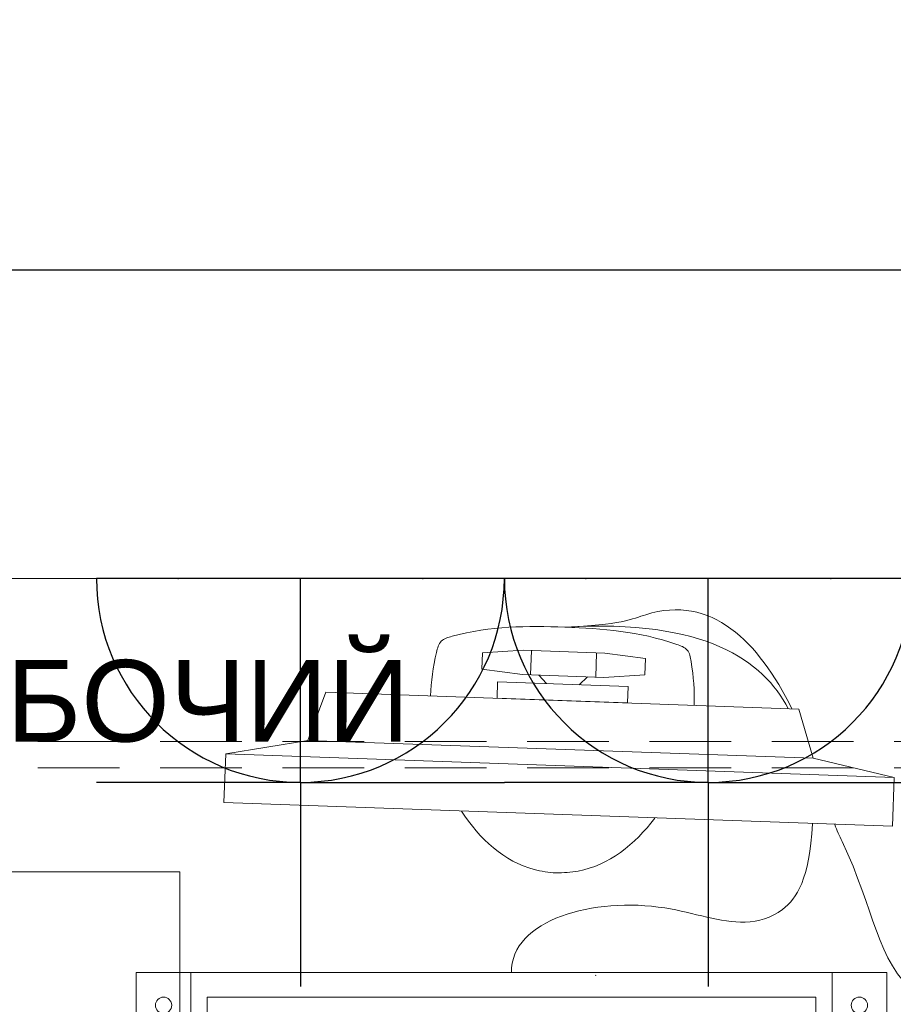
# Model space of a CAD drawing. Header units: millimetres. Extents: x -714384 to 30604203, y -92609 to 65084.
# Tile 577 of 656: x -37919 to -37384, y 17706 to 18310. Entities that reach past the tile are written whole.
import ezdxf
from ezdxf import colors
from ezdxf.entities.mleader import LeaderData, LeaderLine
from ezdxf.math import Vec2, Vec3

# ---------------------------------------------------------------- set-up
doc = ezdxf.new("R2010")
doc.units = ezdxf.units.MM
doc.linetypes.add('( Hidden )', pattern=[0.375, 0.25, -0.125])
doc.layers.get('0').update_dxf_attribs({"lineweight": 0})
doc.layers.get('Defpoints').update_dxf_attribs({"color": 30})
doc.layers.add('00_АР_Подложка', color=7, linetype='Continuous', lineweight=0, true_color=0x9b9292)
doc.layers.add('1. ПОДЛОЖКА', color=7, linetype='Continuous', lineweight=0, true_color=0x9b9292)
doc.layers.add('06_АР_Мебель', color=4, linetype='Continuous', lineweight=9)
doc.layers.add('17_АР_Текст', color=235, linetype='Continuous', lineweight=0)
doc.layers.add('ЭОМ', color=7, linetype='Continuous')
doc.styles.add('_ТЕКСТОВЫЙ', font='arial.ttf', dxfattribs={"width": 0.8})
doc.styles.get("Standard").update_dxf_attribs({"font": 'arial.ttf'})

# ---------------------------------------------------------------- blocks, each defined once
blk = doc.blocks.new('_Dot')
at = {"color": 0, "linetype": 'ByBlock', "lineweight": -2}
blk.add_line((-0.5, 0), (-1, 0), dxfattribs=at)
at = {"color": 0, "linetype": 'ByBlock', "const_width": 0.5}
blk.add_lwpolyline([(-0.25, 0, 1), (0.25, 0, 1)], format="xyb", close=True, dxfattribs=at)
blk = doc.blocks.new('Компьютер')
at = {"layer": '00_АР_Подложка', "lineweight": 0}
for p, q in [((-76.43, 195.2), (-76.44, 185.2)), ((-76.43, 195.2), (-51.43, 197.69)), ((-51.43, 197.69), (-1.43, 197.66)), ((-46.44, 182.69), (-46.43, 197.69)), ((-6.43, 197.66), (-6.44, 182.66)), ((23.57, 195.14), (-1.43, 197.66)), ((23.57, 195.14), (23.56, 185.14)), ((-76.44, 185.2), (-51.44, 182.69)), ((-1.44, 182.66), (-51.44, 182.69)), ((-36.44, 177.68), (-41.44, 182.68)), ((-16.44, 177.67), (-11.44, 182.66)), ((23.56, 185.14), (-1.44, 182.66)), ((-66.45, 167.7), (-66.44, 177.7)), ((-66.44, 177.7), (13.56, 177.65)), ((13.56, 177.65), (13.55, 167.65)), ((-171.45, 167.76), (-181.47, 137.76)), ((118.55, 167.59), (-171.45, 167.76)), ((13.55, 167.65), (-66.45, 167.7)), ((118.55, 167.59), (128.47, 137.76)), ((-181.47, 137.76), (-231.47, 127.79)), ((-181.47, 137.76), (128.47, 137.76)), ((128.47, 137.76), (178.53, 127.79)), ((-231.49, 97.79), (-231.47, 127.79)), ((-231.47, 127.79), (178.53, 127.79)), ((178.53, 127.79), (178.51, 97.79)), ((-231.49, 97.79), (178.51, 97.79)), ((-281.52, -8.22), (178.19, 8.05)), ((144.71, 6.87), (151.79, -193.01)), ((178.19, 8.05), (185.27, -191.82)), ((-274.45, -208.09), (-281.52, -8.22)), ((-248.04, -7.03), (-240.97, -206.91)), ((-237.52, -21.67), (135.25, -8.48)), ((135.25, -8.48), (139.11, -117.41)), ((-233.66, -130.6), (-237.52, -21.67))]:
    blk.add_line(p, q, dxfattribs=at)
for centre, radius in [((0, 0), 0.1), ((162.16, -12.53), 5), ((-264.07, -27.61), 5)]:
    blk.add_circle(centre, radius, dxfattribs=at)
for points, knots in [([(114.42, 167.59), (92.32, 208.17), (56.84, 241.59), (7.11, 215.01), (-26.42, 212.67)], [301.145323, 301.145323, 301.145323, 301.145323, 415.407088, 437.556664, 437.556664, 437.556664, 437.556664]), ([(-26.42, 212.67), (-49.56, 212.69), (-74.07, 211.72), (-102.85, 202.23), (-106.02, 187.95), (-107.25, 176.46), (-107.33, 167.72)], [0, 0, 0, 0, 69.399914, 76.624177, 84.122224, 109.95105, 109.95105, 109.95105, 109.95105]), ([(-26.42, 212.67), (-3.29, 212.66), (21.22, 211.67), (49.99, 202.14), (53.14, 187.85), (54.37, 176.37), (54.44, 167.63)], [0, 0, 0, 0, 69.399914, 76.624177, 84.122224, 109.95105, 109.95105, 109.95105, 109.95105]), ([(-85.74, 97.71), (-74.22, 81.22), (-54.63, 64.43), (-31.04, 62.16), (-26.51, 61.95)], [183.033033, 183.033033, 183.033033, 183.033033, 239.928901, 253.488029, 253.488029, 253.488029, 253.488029]), ([(-51.66, -0.08), (-53.29, 32.49), (17.85, 54.71), (84.3, 31.82), (115.93, 42.23), (128.7, 63.32), (129.53, 97.58)], [0, 0, 0, 0, 111.099215, 156.303039, 180.580053, 211.421886, 211.421886, 211.421886, 211.421886]), ([(32.76, 97.64), (21.22, 81.16), (1.61, 64.39), (-21.98, 62.16), (-26.51, 61.95)], [183.033033, 183.033033, 183.033033, 183.033033, 239.928901, 253.488029, 253.488029, 253.488029, 253.488029]), ([(259.16, -115.85), (259.16, -115.85), (273.46, -32.39), (172.86, -9.92), (169.34, 49), (144.35, 94.2), (143.26, 97.57)], [0, 0, 0, 0, 49.29571, 130.063652, 232.751106, 241.185472, 241.185472, 241.185472, 241.185472])]:
    blk.add_open_spline(points, degree=3, knots=knots, dxfattribs=at)
blk.add_open_spline([(112.12, 167.59), (95.68, 196.63), (59.67, 220.75), (-26.42, 212.67)], degree=3, dxfattribs=at)
at = {"layer": '06_АР_Мебель', "lineweight": 0}
for p, q in [((-76.43, 195.2), (-76.44, 185.2)), ((-76.43, 195.2), (-51.43, 197.69)), ((-51.43, 197.69), (-1.43, 197.66)), ((-46.44, 182.69), (-46.43, 197.69)), ((-6.43, 197.66), (-6.44, 182.66)), ((23.57, 195.14), (-1.43, 197.66)), ((23.57, 195.14), (23.56, 185.14)), ((-76.44, 185.2), (-51.44, 182.69)), ((-1.44, 182.66), (-51.44, 182.69)), ((-36.44, 177.68), (-41.44, 182.68)), ((-16.44, 177.67), (-11.44, 182.66)), ((23.56, 185.14), (-1.44, 182.66)), ((-66.45, 167.7), (-66.44, 177.7)), ((-66.44, 177.7), (13.56, 177.65)), ((13.56, 177.65), (13.55, 167.65)), ((-171.45, 167.76), (-181.47, 137.76)), ((118.55, 167.59), (-171.45, 167.76)), ((13.55, 167.65), (-66.45, 167.7)), ((118.55, 167.59), (128.47, 137.76)), ((-181.47, 137.76), (-231.47, 127.79)), ((-181.47, 137.76), (128.47, 137.76)), ((128.47, 137.76), (178.53, 127.79)), ((-231.49, 97.79), (-231.47, 127.79)), ((-231.47, 127.79), (178.53, 127.79)), ((178.53, 127.79), (178.51, 97.79)), ((-231.49, 97.79), (178.51, 97.79)), ((-281.52, -8.22), (178.19, 8.05)), ((144.71, 6.87), (151.79, -193.01)), ((178.19, 8.05), (185.27, -191.82)), ((-274.45, -208.09), (-281.52, -8.22)), ((-248.04, -7.03), (-240.97, -206.91)), ((-237.52, -21.67), (135.25, -8.48)), ((135.25, -8.48), (139.11, -117.41)), ((-233.66, -130.6), (-237.52, -21.67))]:
    blk.add_line(p, q, dxfattribs=at)
for centre, radius in [((0, 0), 0.1), ((162.16, -12.53), 5), ((-264.07, -27.61), 5)]:
    blk.add_circle(centre, radius, dxfattribs=at)
for points, knots in [([(114.42, 167.59), (92.32, 208.17), (56.84, 241.59), (7.11, 215.01), (-26.42, 212.67)], [301.145323, 301.145323, 301.145323, 301.145323, 415.407088, 437.556664, 437.556664, 437.556664, 437.556664]), ([(-26.42, 212.67), (-49.56, 212.69), (-74.07, 211.72), (-102.85, 202.23), (-106.02, 187.95), (-107.25, 176.46), (-107.33, 167.72)], [0, 0, 0, 0, 69.399914, 76.624177, 84.122224, 109.95105, 109.95105, 109.95105, 109.95105]), ([(-26.42, 212.67), (-3.29, 212.66), (21.22, 211.67), (49.99, 202.14), (53.14, 187.85), (54.37, 176.37), (54.44, 167.63)], [0, 0, 0, 0, 69.399914, 76.624177, 84.122224, 109.95105, 109.95105, 109.95105, 109.95105]), ([(-85.74, 97.71), (-74.22, 81.22), (-54.63, 64.43), (-31.04, 62.16), (-26.51, 61.95)], [183.033033, 183.033033, 183.033033, 183.033033, 239.928901, 253.488029, 253.488029, 253.488029, 253.488029]), ([(-51.66, -0.08), (-53.29, 32.49), (17.85, 54.71), (84.3, 31.82), (115.93, 42.23), (128.7, 63.32), (129.53, 97.58)], [0, 0, 0, 0, 111.099215, 156.303039, 180.580053, 211.421886, 211.421886, 211.421886, 211.421886]), ([(32.76, 97.64), (21.22, 81.16), (1.61, 64.39), (-21.98, 62.16), (-26.51, 61.95)], [183.033033, 183.033033, 183.033033, 183.033033, 239.928901, 253.488029, 253.488029, 253.488029, 253.488029]), ([(259.16, -115.85), (259.16, -115.85), (273.46, -32.39), (172.86, -9.92), (169.34, 49), (144.35, 94.2), (143.26, 97.57)], [0, 0, 0, 0, 49.29571, 130.063652, 232.751106, 241.185472, 241.185472, 241.185472, 241.185472])]:
    blk.add_open_spline(points, degree=3, knots=knots, dxfattribs=at)
blk.add_open_spline([(112.12, 167.59), (95.68, 196.63), (59.67, 220.75), (-26.42, 212.67)], degree=3, dxfattribs=at)
blk = doc.blocks.new('Тумба подкатная LIGHT')
at = {"layer": '06_АР_Мебель', "linetype": 'Continuous'}
for p, q in [((0, 0), (0, 500)), ((0, 500), (430, 500)), ((430, 500), (430, 0)), ((430, 0), (0, 0)), ((155, -15), (275, -15)), ((155, -25), (155, -15)), ((275, -25), (275, -15)), ((275, -25), (155, -25)), ((115, -40), (315, -40)), ((115, -40), (215, -60)), ((215, -60), (315, -40))]:
    blk.add_line(p, q, dxfattribs=at)
at = {"flags": 1}
for tag, p in [('КОД_ОБОРУДОВАНИЯ', (57.28, 679.08)), ('ДОП_ИНФОРМАЦИЯ', (57.28, 626.93)), ('ДОГОВОР', (489.13, 518.24))]:
    blk.add_attdef(tag, p, '', height=25, dxfattribs=at)
at = {"layer": '06_АР_Мебель', "linetype": 'Continuous', "insert": (50, 488.97), "char_height": 25, "attachment_point": 1}
blk.add_mtext_dynamic_manual_height_columns('{\\C7;ТУМБА\\PПОДКАТНАЯ}', width=263.3911, gutter_width=12.5, heights=[0], dxfattribs=at)
blk = doc.blocks.new('Стол рабочий 1400')
at = {"layer": '06_АР_Мебель'}
blk.add_line((0, 0), (1400, 0), dxfattribs=at)
at = {"layer": '06_АР_Мебель', "linetype": '( Hidden )', "ltscale": 200}
for p, q in [((0, -100), (1400, -100)), ((0, -116), (1400, -116))]:
    blk.add_line(p, q, dxfattribs=at)
at = {"flags": 1}
for tag, p in [('КОД_ОБОРУДОВАНИЯ', (996.43, 81.86)), ('ДОП_ИНФОРМАЦИЯ', (996.43, 29.71)), ('ДОГОВОР', (850.58, -42.76))]:
    blk.add_attdef(tag, p, '', height=25, dxfattribs=at)
at = {"layer": '06_АР_Мебель', "insert": (50, -50), "char_height": 50, "attachment_point": 1}
blk.add_mtext_dynamic_manual_height_columns('{\\C7;СТОЛ РАБОЧИЙ\\P1400}', width=753.4507, gutter_width=12.5, heights=[0], dxfattribs=at)
blk = doc.blocks.new('A$C723C25D3')
at = {"layer": 'ЭОМ', "color": 240, "linetype": 'Continuous', "lineweight": 30, "true_color": 0xed1f24}
for p, q in [((-125, 125), (-125, 250)), ((-125, 125), (-250, 125)), ((-125, 125), (0, 125)), ((-125, 125), (-125, 0)), ((-250, 0), (0, 0))]:
    blk.add_line(p, q, dxfattribs=at)
blk.add_arc((-125, 0), 125, 0, 180, dxfattribs=at)
for p in [(-200, 0), (-50, 0)]:
    blk.add_point(p, dxfattribs=at)
blk = doc.blocks.new('*U241')
at = {"layer": '1. ПОДЛОЖКА'}
blk.add_lwpolyline([(0, 0), (1400, 0), (1400, -700), (0, -700)], close=True, dxfattribs=at)
blk.add_blockref('Стол рабочий 1400', (0, 0))
at = {"color": 7, "linetype": 'Continuous'}
blk.add_blockref('Тумба подкатная LIGHT', (32, -679.76), dxfattribs=at)
at = {"layer": '06_АР_Мебель', "rotation": 357.9733182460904}
blk.add_blockref('Компьютер', (716.99, -243.34), dxfattribs=at)
at = {"layer": 'ЭОМ', "lineweight": 15, "rotation": 180}
for p in [(411, 0), (661, 0)]:
    blk.add_blockref('A$C723C25D3', p, dxfattribs=at)

msp = doc.modelspace()

# ---------------------------------------------------------------- linework, layer by layer
at = {"layer": 'Defpoints'}
msp.add_lwpolyline([(-34611, 18155.99), (-38475.98, 18155.99), (-38475.98, 15586.46), (-34611, 15586.46)], close=True, dxfattribs=at)

# ---------------------------------------------------------------- block references
msp.add_blockref('*U241', (-38283.03, 17967.11))

# ---------------------------------------------------------------- leaders
at = {"layer": '17_АР_Текст', "lineweight": 18}
ml = msp.add_multileader_mtext('Standard', dxfattribs=at)
ml.set_content('Клиентский зал {\\L0,0}', color=256, style='_ТЕКСТОВЫЙ')
ml.set_leader_properties(lineweight=0)
ml.set_arrow_properties(name='DOT')
ml.build(insert=Vec2(0, 0))
ml.multileader.update_dxf_attribs({"text_left_attachment_type": 6, "text_right_attachment_type": 6, "dogleg_length": 0.36, "arrow_head_size": 50, "scale": 100})
ctx = ml.context
ctx.base_point, ctx.scale, ctx.char_height, ctx.arrow_head_size, ctx.landing_gap_size, ctx.plane_origin = Vec3(-37947.64, 48659.49), 100, 250, 50, 100, Vec3(-30901.1, 52193.22)
ctx.left_attachment, ctx.right_attachment, ctx.attachment_type = 6, 6, 2
notes = []
notes.append((ctx, [(0, (0, 0, 0), (0, 0), (1, 0), 1, [])]))
ctx.mtext.insert, ctx.mtext.width, ctx.mtext.defined_height, ctx.mtext.flow_direction = Vec3(-37847.64, 48959.49), 2751.8282, 815.52, 5
at = {"layer": '17_АР_Текст', "color": 1, "lineweight": 18}
ml = msp.add_multileader_mtext('Standard', dxfattribs=at)
ml.set_content('{\\C1;Карманы для бланков только в СОПС}', color=1, style='_ТЕКСТОВЫЙ')
ml.set_leader_properties(lineweight=0)
ml.set_arrow_properties(name='DOT')
ml.build(insert=Vec2(0, 0))
ml.multileader.update_dxf_attribs({"text_left_attachment_type": 6, "text_right_attachment_type": 6, "dogleg_length": 0.36, "arrow_head_size": 50, "scale": 100})
ctx = ml.context
ctx.base_point, ctx.scale, ctx.char_height, ctx.arrow_head_size, ctx.landing_gap_size, ctx.plane_origin = Vec3(-29314.52, 48068.19), 100, 100, 50, 100, Vec3(-25566.86, 52909.06)
ctx.left_attachment, ctx.right_attachment, ctx.text_align_type, ctx.attachment_type = 6, 6, 1, 2
notes.append((ctx, [(0, (0, 0, 0), (0, 0), (1, 0), 1, [])]))
ctx.mtext.insert, ctx.mtext.width, ctx.mtext.defined_height, ctx.mtext.alignment, ctx.mtext.flow_direction = Vec3(-27210.56, 48368.19), 4035.2378, 815.52, 2, 5
ml = msp.add_multileader_mtext('Standard', dxfattribs=at)
ml.set_content('{\\fCalibri|b0|i0|c204|p34;\\H0.91667x;\\LКарманы для бланков\\l - СОПС, крепятся на стол МГН и стол для ЦСУ (1400 мм.);\\P\\LИнформ. Стенд А4 на 8 карманов\\l - ГОПС/СОПС, крепится по старым правилам, при отсутствии возможности крепления особенно в СОПСах (отсутствие свободного места на стене или нехватка стены по длине - размещается папка с информацией на столе МГН или столе для ЦСУ).\\P\\LРекламно_информационный стенд\\l - ГОПС/СОПС размещается в клиентском зале, также возможно размещение в тамбуре при условии хорошей освещенности и при условии открывания двери стенд будет виден более чем на 50%. Также стенд должен находиться в прямой видимости для клиентов и ничем не загораживаться.}', color=1, style='_ТЕКСТОВЫЙ')
ml.set_leader_properties(lineweight=0)
ml.set_arrow_properties(name='DOT')
ml.build(insert=Vec2(0, 0))
ml.multileader.update_dxf_attribs({"text_left_attachment_type": 6, "text_right_attachment_type": 6, "dogleg_length": 0.36, "arrow_head_size": 50, "scale": 100})
ctx = ml.context
ctx.base_point, ctx.scale, ctx.char_height, ctx.arrow_head_size, ctx.landing_gap_size, ctx.plane_origin = Vec3(-27020.92, 45459.44), 100, 100, 50, 100, Vec3(-22944.22, 54969.07)
ctx.left_attachment, ctx.right_attachment, ctx.text_align_type, ctx.attachment_type = 6, 6, 1, 2
notes.append((ctx, [(0, (0, 0, 0), (0, 0), (1, 0), 1, [])]))
ctx.mtext.insert, ctx.mtext.width, ctx.mtext.defined_height, ctx.mtext.alignment, ctx.mtext.flow_direction = Vec3(-24919.4, 45773.6), 2892.94, 2008.72, 2, 5
at = {"layer": '17_АР_Текст', "lineweight": 18}
ml = msp.add_multileader_mtext('Standard', dxfattribs=at)
ml.set_content('{\\C1;Существующие стеллажи МАГНИТ}', color=256, style='_ТЕКСТОВЫЙ')
ml.set_leader_properties(lineweight=0)
ml.set_arrow_properties(name='DOT')
ml.build(insert=Vec2(0, 0))
ml.multileader.update_dxf_attribs({"text_left_attachment_type": 6, "text_right_attachment_type": 6, "dogleg_length": 0.36, "arrow_head_size": 50, "scale": 100})
ctx = ml.context
ctx.base_point, ctx.scale, ctx.char_height, ctx.arrow_head_size, ctx.landing_gap_size, ctx.plane_origin = Vec3(-41726.39, 27217.83), 100, 200, 50, 100, Vec3(-34899.43, 31320.11)
ctx.left_attachment, ctx.right_attachment, ctx.attachment_type = 6, 6, 2
notes.append((ctx, [(0, (0, 0, 0), (0, 0), (1, 0), 1, [])]))
ctx.mtext.insert, ctx.mtext.width, ctx.mtext.defined_height, ctx.mtext.flow_direction = Vec3(-41626.39, 27457.83), 2261.4408, 348.91, 5
ml = msp.add_multileader_mtext('Standard', dxfattribs=at)
ml.set_content('{\\L0,0}', color=256, style='_ТЕКСТОВЫЙ')
ml.set_leader_properties(lineweight=0)
ml.set_arrow_properties(name='DOT')
ml.build(insert=Vec2(0, 0))
ml.multileader.update_dxf_attribs({"text_left_attachment_type": 6, "text_right_attachment_type": 6, "dogleg_length": 0.36, "arrow_head_size": 50, "scale": 100})
ctx = ml.context
ctx.base_point, ctx.scale, ctx.char_height, ctx.arrow_head_size, ctx.landing_gap_size, ctx.plane_origin = Vec3(-41155.2, 19958.51), 100, 250, 50, 100, Vec3(-34017.52, 24004.26)
ctx.left_attachment, ctx.right_attachment, ctx.attachment_type = 6, 6, 2
notes.append((ctx, [(0, (0, 0, 0), (0, 0), (1, 0), 1, [])]))
ctx.mtext.insert, ctx.mtext.width, ctx.mtext.defined_height, ctx.mtext.flow_direction = Vec3(-41055.2, 20258.51), 2751.8282, 815.52, 5
ml = msp.add_multileader_mtext('Standard', dxfattribs=at)
ml.set_content('{\\C1;Стол 1400,\\Pесли не видно \\Pиз клиентской\\Pзоны.}', color=256, style='_ТЕКСТОВЫЙ')
ml.set_leader_properties(lineweight=0)
ml.set_arrow_properties(name='DOT')
ml.build(insert=Vec2(0, 0))
ml.multileader.update_dxf_attribs({"text_left_attachment_type": 6, "text_right_attachment_type": 6, "dogleg_length": 0.36, "arrow_head_size": 50, "scale": 100})
ctx = ml.context
ctx.base_point, ctx.scale, ctx.char_height, ctx.arrow_head_size, ctx.landing_gap_size, ctx.plane_origin = Vec3(-42169.73, 17700.14), 100, 250, 50, 100, Vec3(-38087.6, 23655.74)
ctx.left_attachment, ctx.right_attachment, ctx.attachment_type = 6, 6, 2
notes.append((ctx, [(0, (0, 0, 0), (0, 0), (1, 0), 1, [])]))
ctx.mtext.insert, ctx.mtext.width, ctx.mtext.defined_height, ctx.mtext.flow_direction = Vec3(-42069.73, 18000.14), 3403.529, 2402.57, 5
for ctx, leaders in notes:
    for number, flags, end, landing, length, lines in leaders:
        leader = LeaderData()
        leader.index, (leader.has_last_leader_line, leader.has_dogleg_vector, leader.attachment_direction) = number, flags
        leader.last_leader_point, leader.dogleg_vector, leader.dogleg_length = Vec3(end), Vec3(landing), length
        for number, points, colour, breaks in lines:
            line = LeaderLine()
            line.index, line.vertices, line.color, line.breaks = number, Vec3.list(points), colors.encode_raw_color(colour), breaks
            leader.lines.append(line)
        ctx.leaders.append(leader)

doc.saveas('drawing.dxf')
